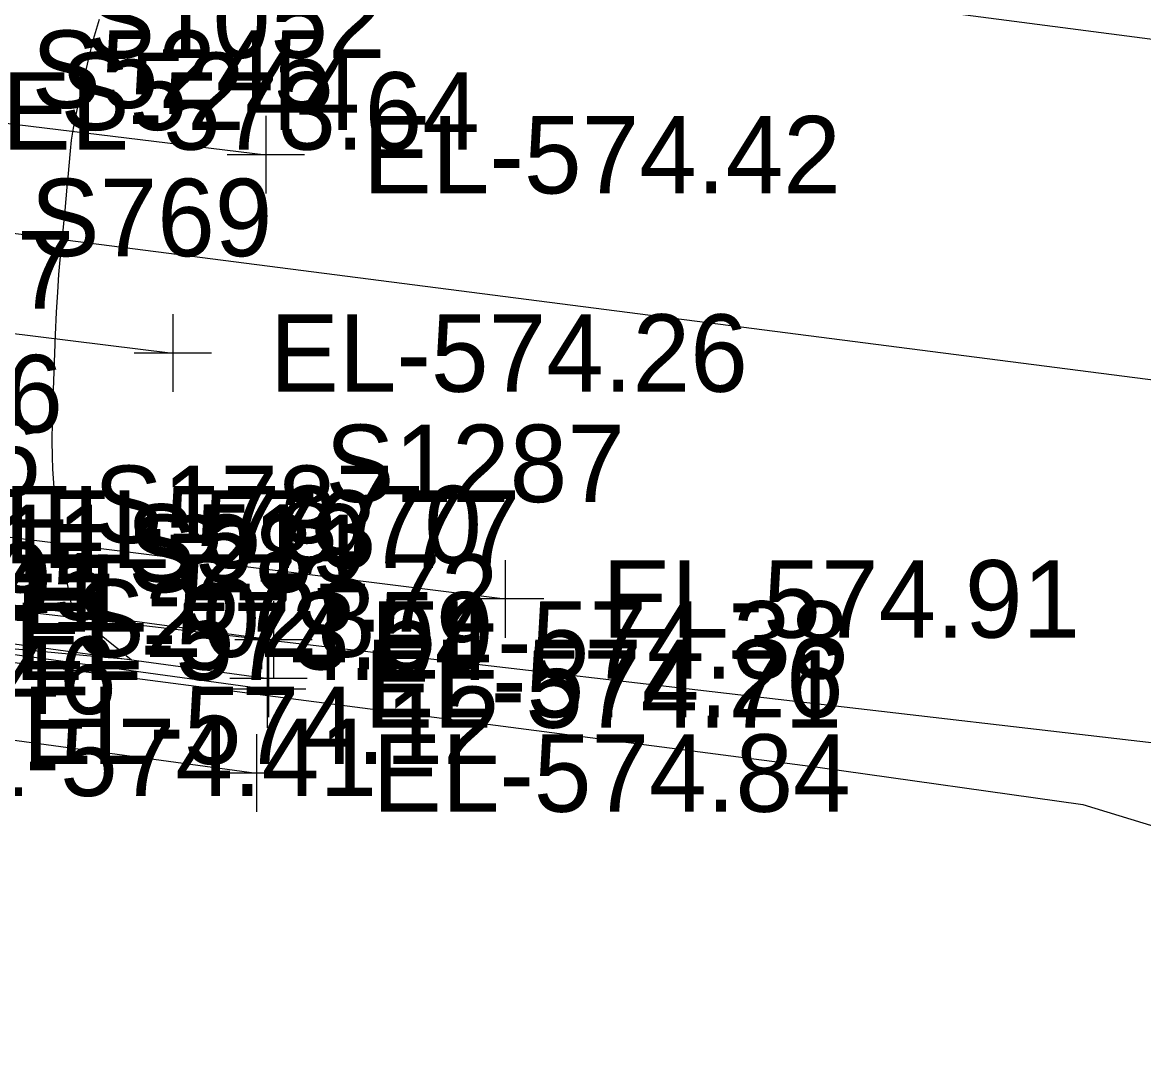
# Model space of a CAD drawing. Extents: x 1724534 to 1727318, y 657156 to 660047.
# Drawn here: x 1725903.6 to 1725961.5, y 658512.1 to 658565.7 of the extents above; entities that cross this region are included whole.
import ezdxf

# ---------------------------------------------------------------- set-up
doc = ezdxf.new("R2010")
doc.units = 0
for name, color, linetype in [('SURVEY - CONTOURS - Intermediate with optional Text', 7, 'Continuous'), ('SURVEY - DRAINAGE - Storm Sewer', 7, 'Continuous'), ('SURVEY - DRAINAGE - Storm Sewer - Points - Numbers', 7, 'Continuous'), ('SURVEY - DTM - Breaklines', 7, 'Continuous'), ('SURVEY - DTM - Breaklines - Points - Elevations', 7, 'Continuous'), ('SURVEY - DTM - Breaklines - Points - Locators', 7, 'Continuous'), ('SURVEY - DTM - Breaklines - Points - Numbers', 7, 'Continuous'), ('SURVEY - TRAFFIC CONTROL - Pavement Marking - Points - Elevations', 7, 'Continuous'), ('SURVEY - TRAFFIC CONTROL - Pavement Marking - Points - Locators', 7, 'Continuous'), ('SURVEY - TRAFFIC CONTROL - Pavement Marking - Points - Numbers', 7, 'Continuous'), ('SURVEY - TRAFFIC CONTROL - Pavement Marking with Text', 7, 'Continuous'), ('SURVEY - TRAFFIC CONTROL - Signs - Points - Elevations', 7, 'Continuous'), ('SURVEY - TRANSPORTATION - Features', 7, 'Continuous'), ('SURVEY - TRANSPORTATION - Features - Points - Elevations', 7, 'Continuous'), ('SURVEY - TRANSPORTATION - Features - Points - Locators', 7, 'Continuous'), ('SURVEY - TRANSPORTATION - Features - Points - Numbers', 7, 'Continuous'), ('SURVEY - TRANSPORTATION - Roads', 7, 'Continuous'), ('SURVEY - TRANSPORTATION - Roads - Points - Elevations', 7, 'Continuous'), ('SURVEY - TRANSPORTATION - Roads - Points - Locators', 7, 'Continuous'), ('SURVEY - TRANSPORTATION - Roads - Points - Numbers', 7, 'Continuous'), ('SURVEY - UTILITIES - Electric (Underground) with Text', 7, 'Continuous'), ('SURVEY - UTILITIES - Water with Text', 7, 'Continuous')]:
    doc.layers.add(name, color=color, linetype=linetype)

msp = doc.modelspace()

# ---------------------------------------------------------------- linework, layer by layer
at = {"layer": 'SURVEY - CONTOURS - Intermediate with optional Text'}
msp.add_lwpolyline([(1725907.584, 658565.844), (1725907.275, 658564.803), (1725907.047, 658563.908), (1725906.544, 658561.715), (1725906.374, 658560.932), (1725906.239, 658560.228), (1725906.141, 658559.603), (1725906.079, 658559.056), (1725905.962, 658557.704), (1725905.915, 658557.173), (1725905.801, 658555.968), (1725905.549, 658553.434), (1725905.482, 658552.668), (1725905.421, 658551.765), (1725905.365, 658550.726), (1725905.315, 658549.55), (1725905.189, 658546.232), (1725905.153, 658545.073), (1725905.138, 658544.084), (1725905.146, 658543.266), (1725905.175, 658542.619), (1725905.45, 658538.793), (1725905.641, 658538.04), (1725905.686, 658537.852), (1725905.74, 658537.609), (1725905.802, 658537.312), (1725906.218, 658535.191), (1725906.933, 658534.646), (1725907.236, 658534.406), (1725908.326, 658533.526), (1725908.846, 658533.113), (1725908.98, 658533.003), (1725909.252, 658532.774), (1725908.322, 658532.858), (1725908.041, 658532.883), (1725903.802, 658533.268), (1725901.902, 658533.441)], dxfattribs=at)
at = {"layer": 'SURVEY - DRAINAGE - Storm Sewer'}
for p, q in [((1725900.583, 658555.127), (1726009.35, 658541.146)), ((1725877.563, 658538.288), (1726031.356, 658520.458))]:
    msp.add_line(p, q, dxfattribs=at)
at = {"layer": 'SURVEY - DTM - Breaklines'}
msp.add_lwpolyline([(1725680.682, 658560.757), (1725700.532, 658558.327), (1725720.383, 658555.896), (1725740.231, 658553.451), (1725761.261, 658550.794), (1725763.358, 658550.522), (1725772.397, 658549.361), (1725785.767, 658547.812), (1725794.485, 658546.715), (1725814.329, 658544.278), (1725834.171, 658541.836), (1725838.432, 658541.293), (1725858.267, 658538.797), (1725873.4, 658536.913), (1725878.358, 658536.288), (1725898.186, 658533.731), (1725916.254, 658531.264)], dxfattribs=at)
at = {"layer": 'SURVEY - DTM - Breaklines - Points - Locators'}
for p, q in [((1725916.254, 658533.264), (1725916.254, 658529.264)), ((1725918.254, 658531.264), (1725914.254, 658531.264))]:
    msp.add_line(p, q, dxfattribs=at)
at = {"layer": 'SURVEY - TRAFFIC CONTROL - Pavement Marking - Points - Locators'}
for p, q in [((1725916.187, 658560.855), (1725916.187, 658556.855)), ((1725918.187, 658558.855), (1725914.187, 658558.855)), ((1725911.384, 658550.615), (1725911.384, 658546.615)), ((1725913.384, 658548.615), (1725909.384, 658548.615))]:
    msp.add_line(p, q, dxfattribs=at)
at = {"layer": 'SURVEY - TRAFFIC CONTROL - Pavement Marking with Text'}
for points in [[(1725507.893, 658598.435), (1725611.44, 658585.624), (1725663.045, 658579.239), (1725732.511, 658570.646), (1725771.433, 658565.831), (1725828.993, 658558.789), (1725876.604, 658552.91), (1725911.384, 658548.615)], [(1725753.893, 658578.677), (1725768.555, 658576.886), (1725792.375, 658573.977), (1725838.021, 658568.345), (1725840.005, 658568.1), (1725897.548, 658561.116), (1725916.187, 658558.855)]]:
    msp.add_lwpolyline(points, dxfattribs=at)
at = {"layer": 'SURVEY - TRANSPORTATION - Features'}
for points in [[(1725680.75, 658561.297), (1725700.601, 658558.867), (1725720.452, 658556.439), (1725740.3, 658553.994), (1725761.33, 658551.338), (1725763.427, 658551.066), (1725772.465, 658549.905), (1725773.017, 658549.841), (1725785.837, 658548.356), (1725794.555, 658547.258), (1725814.399, 658544.822), (1725834.241, 658542.379), (1725838.502, 658541.836), (1725858.338, 658539.34), (1725873.47, 658537.457), (1725878.428, 658536.831), (1725898.256, 658534.275), (1725916.324, 658531.808)], [(1725773.017, 658549.841), (1725772.713, 658551.857), (1725786.089, 658550.308), (1725794.807, 658549.211), (1725814.651, 658546.773), (1725834.493, 658544.331), (1725838.754, 658543.788), (1725858.589, 658541.292), (1725873.721, 658539.408), (1725878.681, 658538.783), (1725898.508, 658536.226), (1725916.581, 658533.801)], [(1725760.676, 658546.181), (1725762.959, 658547.374), (1725771.996, 658546.202), (1725785.261, 658543.884), (1725793.979, 658542.787), (1725813.816, 658540.298), (1725833.635, 658537.675), (1725837.876, 658536.979), (1725857.711, 658534.482), (1725872.844, 658532.599), (1725877.802, 658531.973), (1725897.627, 658529.389), (1725915.695, 658526.927)]]:
    msp.add_lwpolyline(points, dxfattribs=at)
at = {"layer": 'SURVEY - TRANSPORTATION - Features - Points - Locators'}
for p, q in [((1725916.581, 658535.801), (1725916.581, 658531.801)), ((1725918.581, 658533.801), (1725914.581, 658533.801)), ((1725916.324, 658533.808), (1725916.324, 658529.808)), ((1725918.324, 658531.808), (1725914.324, 658531.808)), ((1725915.695, 658528.927), (1725915.695, 658524.927)), ((1725917.695, 658526.927), (1725913.695, 658526.927))]:
    msp.add_line(p, q, dxfattribs=at)
at = {"layer": 'SURVEY - TRANSPORTATION - Roads'}
msp.add_lwpolyline([(1725616.971, 658574.343), (1725730.092, 658560.27), (1725772.626, 658554.978), (1725818.273, 658549.383), (1725869.87, 658543.106), (1725897.655, 658539.757), (1725899.639, 658539.517), (1725928.541, 658535.917)], dxfattribs=at)
at = {"layer": 'SURVEY - TRANSPORTATION - Roads - Points - Locators'}
for p, q in [((1725928.541, 658537.917), (1725928.541, 658533.917)), ((1725930.541, 658535.917), (1725926.541, 658535.917))]:
    msp.add_line(p, q, dxfattribs=at)
at = {"layer": 'SURVEY - UTILITIES - Electric (Underground) with Text'}
msp.add_lwpolyline([(1725780.974, 658547.452), (1725837.588, 658541.08), (1725892.762, 658533.99), (1725944.681, 658527.231), (1725958.361, 658525.297), (1725964.566, 658523.411), (1725971.45, 658518.072), (1725975.975, 658512.132)], dxfattribs=at)
at = {"layer": 'SURVEY - UTILITIES - Water with Text'}
msp.add_lwpolyline([(1725847.724, 658579.712), (1725982.184, 658562.183), (1725988.335, 658559.963), (1726011.571, 658556.88)], dxfattribs=at)

# ---------------------------------------------------------------- texts
at = {"layer": 'SURVEY - DRAINAGE - Storm Sewer - Points - Numbers'}
for s, p in [('S5245', (1725904.095, 658561.269)), ('S5244', (1725905.583, 658560.127))]:
    msp.add_text(s, height=4, dxfattribs=at).set_placement(p)
at = {"layer": 'SURVEY - DTM - Breaklines - Points - Elevations'}
for s, p in [('EL-573.41', (1725883.358, 658534.288)), ('EL-574.04', (1725903.186, 658531.731)), ('EL-574.71', (1725921.254, 658529.264))]:
    msp.add_text(s, height=4, dxfattribs=at).set_placement(p)
at = {"layer": 'SURVEY - DTM - Breaklines - Points - Numbers'}
msp.add_text('S281', height=4, dxfattribs=at).set_placement((1725909.076, 658536.264))
at = {"layer": 'SURVEY - TRAFFIC CONTROL - Pavement Marking - Points - Elevations'}
for s, p in [('EL-573.64', (1725902.548, 658559.116)), ('EL-574.42', (1725921.187, 658556.855)), ('EL-572.87', (1725881.604, 658550.91)), ('EL-574.26', (1725916.384, 658546.615))]:
    msp.add_text(s, height=4, dxfattribs=at).set_placement(p)
at = {"layer": 'SURVEY - TRAFFIC CONTROL - Pavement Marking - Points - Numbers'}
for s, p in [('S1052', (1725906.899, 658563.855)), ('S769', (1725904.032, 658553.615))]:
    msp.add_text(s, height=4, dxfattribs=at).set_placement(p)
at = {"layer": 'SURVEY - TRAFFIC CONTROL - Signs - Points - Elevations'}
msp.add_text('EL-574.41', height=4, dxfattribs=at).set_placement((1725897.236, 658525.742))
at = {"layer": 'SURVEY - TRANSPORTATION - Features - Points - Elevations'}
for s, p in [('EL-573.11', (1725883.681, 658536.783)), ('EL-572.95', (1725883.428, 658534.831)), ('EL-573.72', (1725903.508, 658534.226)), ('EL-573.59', (1725903.256, 658532.275)), ('EL-574.38', (1725921.581, 658531.801)), ('EL-573.46', (1725883.802, 658529.973)), ('EL-574.26', (1725921.324, 658529.808)), ('EL-574.12', (1725903.627, 658527.389)), ('EL-574.84', (1725921.695, 658524.927))]:
    msp.add_text(s, height=4, dxfattribs=at).set_placement(p)
at = {"layer": 'SURVEY - TRANSPORTATION - Features - Points - Numbers'}
for s, p in [('S1786', (1725889.11, 658541.226)), ('S1787', (1725907.293, 658538.801)), ('S519', (1725908.972, 658536.808)), ('S2028', (1725906.36, 658532.927))]:
    msp.add_text(s, height=4, dxfattribs=at).set_placement(p)
at = {"layer": 'SURVEY - TRANSPORTATION - Roads - Points - Elevations'}
for s, p in [('EL-573.70', (1725902.655, 658537.757)), ('EL-573.77', (1725904.639, 658537.517)), ('EL-574.91', (1725933.541, 658533.917))]:
    msp.add_text(s, height=4, dxfattribs=at).set_placement(p)
at = {"layer": 'SURVEY - TRANSPORTATION - Roads - Points - Numbers'}
for s, p in [('S1286', (1725890.241, 658544.517)), ('S1287', (1725919.253, 658540.917))]:
    msp.add_text(s, height=4, dxfattribs=at).set_placement(p)

doc.saveas('drawing.dxf')
